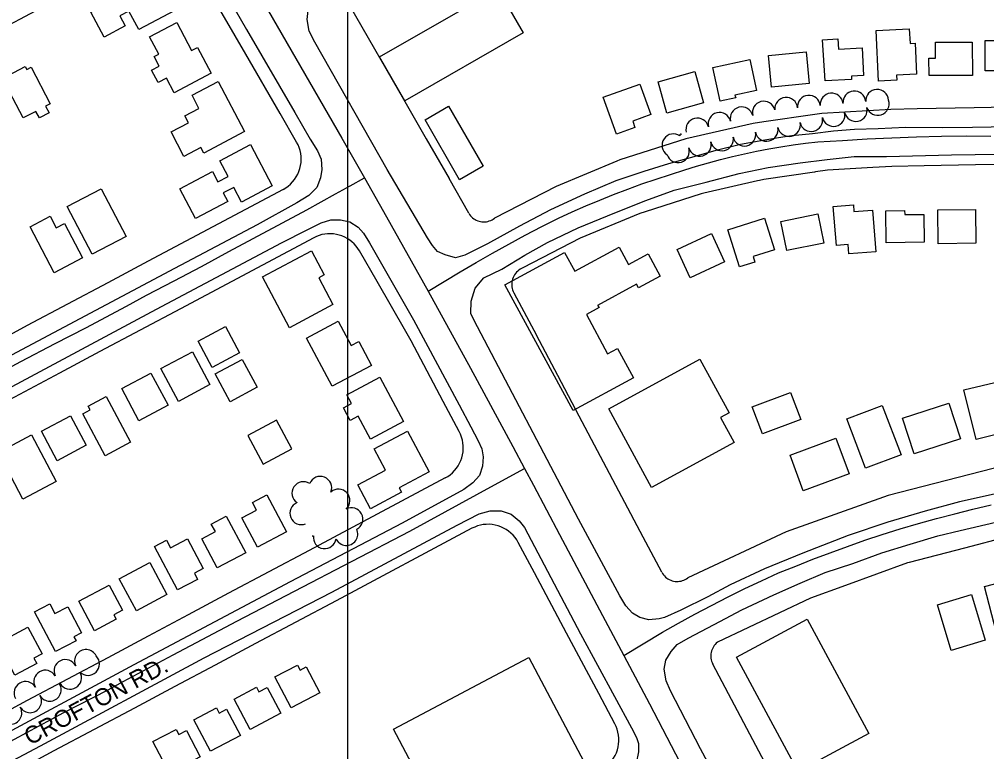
# Model space of a CAD drawing. Extents: x -25029 to 2274964, y -81170 to 687028.
# Drawn here: x 6664 to 7512, y -68516 to -67874 of the extents above; entities that cross this region are included whole.
import ezdxf

# ---------------------------------------------------------------- set-up
doc = ezdxf.new("R2010")
doc.units = 0
for name, color, linetype in [('81911BEA - RW_X_Fee_RW', 7, 'Continuous'), ('BLDG', 7, 'Continuous'), ('GE_X_CL_2000', 7, 'Continuous'), ('ROAD', 7, 'Continuous'), ('ROAD-NAME', 7, 'Continuous'), ('TI_BORDER', 7, 'Continuous'), ('TREES', 7, 'Continuous')]:
    doc.layers.add(name, color=color, linetype=linetype)

msp = doc.modelspace()

# ---------------------------------------------------------------- linework, layer by layer
at = {"layer": '81911BEA - RW_X_Fee_RW'}
for p, q in [((7058.05, -68044.13), (7040.65, -68013.73)), ((7097.49, -68113.87), (7117.18, -68151.08))]:
    msp.add_line(p, q, dxfattribs=at)
for points in [[(6777.01, -67814.29), (6664.17, -67874.37), (6628.87, -67893.17), (6593.56, -67911.97), (6558.25, -67930.77), (6522.95, -67949.57), (6487.64, -67968.38), (6452.33, -67987.18), (6417.03, -68005.98), (6381.72, -68024.78), (6346.41, -68043.58), (6311.1, -68062.38), (6275.8, -68081.18), (6240.49, -68099.98), (6205.18, -68118.78), (6169.88, -68137.58), (6082.42, -68184.15)], [(6907.12, -67981.77), (6892.63, -67956.65), (6862.62, -67904.66), (6832.61, -67852.66), (6817.1, -67825.77)], [(6953.22, -67861.62), (6975.39, -67900.09), (7000.8, -67944.34), (7020.73, -67979.02), (7040.65, -68013.73)], [(7730.92, -67947.77), (7685.92, -67948.52), (7640.93, -67949.33), (7590.93, -67950.22), (7545.94, -67951.03), (7500.95, -67951.83), (7450.95, -67952.73), (7427.77, -67953.14)], [(7427.77, -67953.14), (7367.24, -67956.75), (7361.15, -67957.63), (7316.61, -67964.04), (7307.23, -67965.39), (7248.15, -67979), (7190.4, -67997.48), (7187.6, -67998.65), (7134.4, -68020.71), (7080.49, -68048.49)], [(6895.24, -68023.24), (6897.54, -68021.88), (6899.71, -68020.32), (6901.73, -68018.57), (6903.59, -68016.65), (6905.28, -68014.57), (6906.77, -68012.35), (6908.05, -68010.01), (6909.13, -68007.56), (6909.98, -68005.02), (6910.6, -68002.42), (6910.98, -67999.78), (6911.13, -67997.11), (6911.05, -67994.44), (6910.72, -67991.78), (6910.16, -67989.17), (6909.37, -67986.61), (6908.35, -67984.14), (6907.12, -67981.77)], [(7731.96, -67997.76), (7686.97, -67998.51), (7641.98, -67999.32), (7591.98, -68000.21), (7546.99, -68001.02), (7502, -68001.82), (7457, -68002.63), (7428.66, -68003.13)], [(7428.66, -68003.13), (7411.95, -68004.13), (7372.33, -68006.49), (7361.79, -68008.01), (7360.85, -68008.15), (7316.47, -68014.53), (7312.73, -68015.39), (7310.88, -68015.82), (7264.02, -68026.61), (7261.48, -68027.19), (7212.67, -68042.8), (7207.73, -68044.38), (7155.6, -68065.99), (7105.47, -68091.9)], [(6895.24, -68023.24), (6776.98, -68086.21), (6741.68, -68105.01), (6706.37, -68123.81), (6671.06, -68142.61), (6635.76, -68161.41), (6600.45, -68180.21), (6565.14, -68199.02), (6529.84, -68217.82), (6494.53, -68236.62), (6459.22, -68255.42), (6423.91, -68274.22), (6388.61, -68293.02), (6353.3, -68311.82), (6317.99, -68330.62), (6282.69, -68349.42), (6163.51, -68412.88)], [(7058.05, -68044.13), (7058.71, -68045.25), (7059.49, -68046.28), (7060.36, -68047.24), (7061.31, -68048.12), (7062.33, -68048.92), (7063.42, -68049.63), (7064.57, -68050.24), (7065.76, -68050.75), (7066.99, -68051.15), (7068.25, -68051.45), (7069.54, -68051.64), (7070.83, -68051.72), (7072.13, -68051.69), (7073.42, -68051.54), (7074.69, -68051.29), (7075.93, -68050.93), (7077.14, -68050.46), (7078.31, -68049.89), (7079.42, -68049.22), (7080.49, -68048.49)], [(6962.13, -68077.1), (6960.76, -68074.93), (6959.21, -68072.9), (6957.49, -68071), (6955.61, -68069.26), (6953.59, -68067.68), (6951.45, -68066.29), (6949.19, -68065.07), (6946.84, -68064.06), (6944.41, -68063.25), (6941.92, -68062.65), (6939.39, -68062.27), (6936.84, -68062.1), (6934.28, -68062.15), (6931.73, -68062.42), (6929.22, -68062.9), (6926.75, -68063.6), (6924.36, -68064.5), (6922.05, -68065.61)], [(6922.05, -68065.61), (6805.33, -68127.77), (6770.02, -68146.57), (6734.71, -68165.37), (6699.4, -68184.17), (6664.1, -68202.97), (6628.79, -68221.77), (6593.48, -68240.57), (6558.18, -68259.37), (6522.87, -68278.17), (6487.56, -68296.97), (6452.26, -68315.77), (6416.95, -68334.58), (6381.64, -68353.38), (6346.33, -68372.18), (6311.03, -68390.98), (6275.72, -68409.78), (6187.02, -68457.01)], [(7002.92, -68147.76), (6977.61, -68103.91), (6962.13, -68077.1)], [(7105.47, -68091.9), (7104.22, -68092.51), (7103.01, -68093.19), (7101.87, -68093.98), (7100.8, -68094.86), (7099.82, -68095.84), (7098.92, -68096.89), (7098.12, -68098.02), (7097.42, -68099.22), (7096.83, -68100.48), (7096.36, -68101.78), (7096, -68103.12), (7095.76, -68104.49), (7095.64, -68105.87), (7095.64, -68107.25), (7095.77, -68108.63), (7096.01, -68110), (7096.38, -68111.34), (7096.86, -68112.64), (7097.49, -68113.87)], [(7049.64, -68235.5), (7035.54, -68209.02), (7007.34, -68156.06), (7002.92, -68147.76)], [(7227.2, -68358.75), (7210.8, -68327.83), (7192.07, -68292.49), (7173.34, -68257.14), (7154.61, -68221.8), (7135.87, -68186.46), (7117.18, -68151.08)], [(7037.26, -68276.08), (7039.51, -68274.75), (7041.64, -68273.23), (7043.63, -68271.53), (7045.47, -68269.66), (7047.13, -68267.64), (7048.61, -68265.48), (7049.9, -68263.2), (7050.98, -68260.82), (7051.85, -68258.35), (7052.51, -68255.82), (7052.94, -68253.24), (7053.14, -68250.63), (7053.12, -68248.01), (7052.87, -68245.41), (7052.39, -68242.83), (7051.69, -68240.31), (7050.77, -68237.86), (7049.64, -68235.5)], [(7706.24, -68246.96), (7611.4, -68252.94), (7517.55, -68267.77), (7425.49, -68291.31), (7336.04, -68323.37), (7249.94, -68363.61)], [(7037.26, -68276.08), (6918.1, -68339.53), (6882.79, -68358.33), (6847.48, -68377.14), (6812.18, -68395.94), (6776.87, -68414.74), (6741.56, -68433.54), (6706.26, -68452.34), (6670.95, -68471.14), (6635.64, -68489.94), (6600.33, -68508.74), (6565.03, -68527.54), (6529.72, -68546.34), (6494.41, -68565.15), (6459.11, -68583.95), (6423.8, -68602.75), (6388.49, -68621.55), (6279.64, -68679.51)], [(7709.69, -68307.78), (7689.66, -68309.05), (7639.81, -68312.22), (7619.43, -68313.52), (7590.21, -68318.19), (7540.87, -68326.06), (7530.12, -68327.78), (7492.25, -68337.58), (7443.87, -68350.09), (7442.56, -68350.43), (7388.08, -68370.19), (7357.53, -68381.27), (7275.84, -68420.07)], [(7060.76, -68320.21), (6941.6, -68383.67), (6906.29, -68402.47), (6870.99, -68421.27), (6835.68, -68440.07), (6800.37, -68458.87), (6765.07, -68477.67), (6729.76, -68496.47), (6694.45, -68515.27), (6659.14, -68534.07), (6623.84, -68552.87), (6588.53, -68571.68), (6553.22, -68590.48), (6517.92, -68609.28), (6482.61, -68628.08), (6447.3, -68646.88), (6411.99, -68665.68), (6303.16, -68723.64)], [(7101.34, -68332.59), (7100.01, -68330.34), (7098.49, -68328.21), (7096.79, -68326.22), (7094.92, -68324.39), (7092.9, -68322.72), (7090.74, -68321.24), (7088.47, -68319.95), (7086.08, -68318.87), (7083.62, -68318), (7081.08, -68317.35), (7078.5, -68316.91), (7075.89, -68316.71), (7073.27, -68316.74), (7070.67, -68316.99), (7068.1, -68317.47), (7065.57, -68318.17), (7063.12, -68319.09), (7060.76, -68320.21)], [(7185.95, -68491.47), (7171.85, -68464.99), (7143.65, -68412.03), (7115.44, -68359.07), (7101.34, -68332.59)], [(7227.2, -68358.75), (7227.87, -68359.89), (7228.63, -68360.97), (7229.49, -68361.98), (7230.43, -68362.9), (7231.45, -68363.75), (7232.54, -68364.5), (7233.69, -68365.15), (7234.9, -68365.69), (7236.15, -68366.14), (7237.43, -68366.47), (7238.73, -68366.68), (7240.05, -68366.78), (7241.37, -68366.77), (7242.69, -68366.64), (7243.99, -68366.4), (7245.26, -68366.04), (7246.5, -68365.58), (7247.69, -68365.01), (7248.83, -68364.33), (7249.94, -68363.61)], [(7275.84, -68420.07), (7274.88, -68420.97), (7273.96, -68421.91), (7273.12, -68422.93), (7272.37, -68424.01), (7271.72, -68425.16), (7271.18, -68426.35), (7270.74, -68427.6), (7270.41, -68428.87), (7270.19, -68430.17), (7270.09, -68431.48), (7270.1, -68432.8), (7270.22, -68434.11), (7270.46, -68435.41), (7270.81, -68436.68), (7271.27, -68437.91), (7271.84, -68439.1)], [(7388.03, -68658.3), (7371.65, -68627.41), (7344.45, -68576.09), (7325.71, -68540.74), (7306.98, -68505.4), (7288.25, -68470.06), (7271.84, -68439.1)], [(7173.57, -68532.05), (7175.82, -68530.72), (7177.95, -68529.2), (7179.94, -68527.5), (7181.78, -68525.63), (7183.44, -68523.61), (7184.92, -68521.45), (7186.21, -68519.18), (7187.29, -68516.79), (7188.17, -68514.33), (7188.82, -68511.79), (7189.25, -68509.21), (7189.45, -68506.6), (7189.43, -68503.98), (7189.18, -68501.38), (7188.7, -68498.81), (7188, -68496.28), (7187.08, -68493.83), (7185.95, -68491.47)]]:
    msp.add_lwpolyline(points, dxfattribs=at)
at = {"layer": 'BLDG'}
for points in [[(6784.34, -67846.96), (6788.87, -67844.59), (6800.43, -67866.59), (6768.68, -67883.28), (6760.18, -67867.12), (6752.25, -67871.29), (6756.87, -67880.06), (6738.31, -67889.82), (6726.83, -67867.98), (6753.24, -67854.1), (6752.43, -67852.55), (6779.74, -67838.2)], [(7105.61, -67885.95), (7001.82, -67945.65), (6979.74, -67907.25), (7083.53, -67847.56)], [(6802.13, -67877.04), (6815.08, -67901.68), (6820.25, -67898.96), (6832.12, -67921.55), (6799.73, -67938.58), (6793.03, -67925.84), (6785.61, -67929.74), (6779.88, -67918.84), (6786.73, -67915.24), (6782.35, -67906.92), (6786.19, -67904.91), (6778.17, -67889.64)], [(7444.03, -67882.49), (7444.67, -67895.47), (7449.09, -67895.26), (7450.42, -67922.28), (7432.88, -67923.14), (7433.09, -67927.59), (7417.03, -67928.38), (7414.85, -67883.93)], [(7510.62, -67892.81), (7520.2, -67892.81), (7520.2, -67880.61), (7539.95, -67880.61), (7539.95, -67892.26), (7545.01, -67892.26), (7545.01, -67919.37), (7510.62, -67919.37)], [(7381.49, -67891.3), (7382.03, -67900.34), (7402.56, -67899.13), (7403.99, -67923.37), (7393.24, -67924), (7393.41, -67926.9), (7370.19, -67928.27), (7368.06, -67892.1)], [(7499.41, -67923.34), (7461.3, -67923.59), (7461.2, -67908.26), (7467.06, -67908.23), (7466.97, -67894.39), (7499.22, -67894.18)], [(7310.23, -67936.65), (7291.13, -67940.81), (7292.13, -67943.05), (7278.32, -67946.05), (7271.87, -67916.36), (7304.29, -67909.32)], [(7356.19, -67930.44), (7323.39, -67933.57), (7320.74, -67905.9), (7353.54, -67902.76)], [(6669.13, -67915.64), (6670.51, -67918.26), (6674.37, -67916.23), (6691.23, -67948.29), (6687.15, -67950.44), (6690.1, -67956.05), (6681.61, -67960.51), (6678.65, -67954.87), (6667.55, -67960.7), (6649.34, -67926.04)], [(7223.86, -67928.98), (7256.01, -67919.99), (7263.68, -67947.4), (7231.53, -67956.4)], [(6838.32, -67928.71), (6861.41, -67972.65), (6825.71, -67991.41), (6823.15, -67986.54), (6808.28, -67994.35), (6797.04, -67972.96), (6812.34, -67964.91), (6809.17, -67958.87), (6821.52, -67952.38), (6815.41, -67940.75)], [(7217.56, -67957.78), (7201.6, -67963.55), (7203.56, -67968.97), (7187.36, -67974.82), (7175.7, -67942.54), (7207.86, -67930.92)], [(7040.33, -67950.37), (7070.47, -68002.87), (7049.77, -68014.75), (7019.64, -67962.25)], [(6858.91, -68034.37), (6852.14, -68021.49), (6842.81, -68026.4), (6846.8, -68034), (6818.45, -68048.9), (6804.64, -68022.64), (6833.22, -68007.62), (6837.97, -68016.66), (6846.99, -68011.92), (6839.74, -67998.12), (6866.62, -67983.99), (6885.7, -68020.28)], [(6735.89, -68022.67), (6757.84, -68064.43), (6727.98, -68080.12), (6706.04, -68038.36)], [(7369.08, -68070.41), (7336.69, -68076.89), (7331.57, -68051.27), (7363.96, -68044.79)], [(7395.07, -68036.92), (7395.54, -68042.7), (7411.82, -68041.36), (7414.82, -68077.86), (7391.09, -68079.81), (7390.41, -68071.62), (7380.13, -68072.47), (7377.32, -68038.38)], [(7439.9, -68041.73), (7439.95, -68045.35), (7456.76, -68045.12), (7457.1, -68069.61), (7423.71, -68070.07), (7423.32, -68041.96)], [(7502.31, -68070.43), (7469.3, -68070.84), (7468.94, -68041.24), (7501.94, -68040.84)], [(6691.06, -68046.67), (6696.41, -68056.85), (6703.56, -68053.09), (6719.42, -68083.26), (6694.68, -68096.26), (6673.47, -68055.92)], [(7325.93, -68076.29), (7307.1, -68082.19), (7308.62, -68087.07), (7295.27, -68091.25), (7285.02, -68058.56), (7317.21, -68048.47)], [(7270.54, -68062.02), (7282.14, -68086.82), (7252.11, -68100.86), (7240.51, -68076.06)], [(6931.26, -68098.26), (6926.42, -68100.84), (6938.89, -68124.25), (6900.81, -68144.53), (6877.08, -68099.98), (6920, -68077.12)], [(7141.91, -68078.45), (7150.82, -68094.9), (7189.65, -68073.87), (7197.9, -68089.1), (7215.15, -68079.75), (7225.71, -68099.24), (7206.73, -68109.53), (7205.02, -68106.37), (7170.87, -68124.87), (7172.34, -68126.71), (7161.01, -68132.85), (7179.65, -68167.25), (7188.25, -68162.59), (7202.19, -68188.3), (7149.37, -68216.92), (7089.68, -68106.75)], [(6857.16, -68166.55), (6833.06, -68179.39), (6820.76, -68156.31), (6844.86, -68143.47)], [(6943.63, -68138.64), (6955.02, -68160.02), (6961.51, -68156.56), (6972.63, -68177.44), (6938.26, -68195.75), (6915.75, -68153.48)], [(6815.83, -68165.55), (6831.15, -68194.31), (6803.53, -68209.02), (6788.21, -68180.26)], [(7286.07, -68219.12), (7278.62, -68223.16), (7290.47, -68245), (7218.04, -68284.32), (7180.63, -68215.4), (7260.52, -68172.04)], [(6872.45, -68196.64), (6848.74, -68209.27), (6835.78, -68184.94), (6859.5, -68172.31)], [(6779.46, -68184.22), (6794.45, -68212.38), (6768.91, -68225.99), (6753.91, -68197.83)], [(6971.85, -68242.03), (6961.11, -68221.88), (6953.9, -68225.72), (6948.05, -68214.75), (6955.29, -68210.9), (6951.16, -68203.15), (6980.05, -68187.77), (7000.75, -68226.63)], [(7524.01, -68191.18), (7534.56, -68234.57), (7502.47, -68242.38), (7491.92, -68198.98)], [(6726.25, -68216.51), (6724.41, -68213.06), (6740.19, -68204.65), (6761.54, -68244.72), (6739.3, -68256.57), (6719.8, -68219.95)], [(7306.36, -68213.83), (7339.94, -68201.08), (7348.93, -68224.76), (7315.35, -68237.51)], [(7420.36, -68212.55), (7436.74, -68255.82), (7405.57, -68267.62), (7389.2, -68224.35)], [(7438.17, -68223.69), (7478.64, -68210.61), (7488.75, -68241.9), (7448.28, -68254.98)], [(6722.67, -68247.46), (6697.24, -68261), (6683.48, -68235.16), (6708.91, -68221.62)], [(6877.76, -68263.97), (6902.84, -68250.61), (6889.42, -68225.42), (6864.35, -68238.78)], [(6674.62, -68238.42), (6696.34, -68279.2), (6667.26, -68294.68), (6645.54, -68253.91)], [(6960.63, -68282.1), (6984.85, -68269.2), (6974.95, -68250.61), (7004.3, -68234.97), (7023.33, -68270.69), (6996.9, -68284.77), (6998.92, -68288.58), (6971.78, -68303.03)], [(7339.51, -68256.16), (7379.69, -68241.24), (7391.26, -68272.39), (7351.08, -68287.31)], [(6859.04, -68311.12), (6872, -68304.22), (6868.47, -68297.58), (6880.89, -68290.97), (6898.08, -68323.25), (6872.69, -68336.77)], [(6823.97, -68329.44), (6835.87, -68323.1), (6832.32, -68316.43), (6845.43, -68309.45), (6862.55, -68341.59), (6837.54, -68354.92)], [(6793.03, -68330.6), (6796.57, -68337.25), (6811.33, -68329.39), (6825.24, -68355.51), (6817.53, -68359.62), (6820.34, -68364.91), (6802.8, -68374.25), (6782.53, -68336.19)], [(6793.4, -68378.27), (6766.65, -68392.52), (6751.65, -68364.36), (6778.4, -68350.11)], [(7541.48, -68362.87), (7552.22, -68403.43), (7520.57, -68411.81), (7509.83, -68371.25)], [(6754.44, -68391.95), (6746.95, -68395.94), (6749.06, -68399.9), (6730.08, -68410.01), (6716.23, -68384.01), (6742.7, -68369.91)], [(7498.48, -68378.23), (7510.59, -68418.21), (7480.77, -68427.25), (7468.65, -68387.27)], [(6690.71, -68386.36), (6695.26, -68394.9), (6706.51, -68388.91), (6718.62, -68411.64), (6711.92, -68415.21), (6713.77, -68418.68), (6695.86, -68428.21), (6677.36, -68393.47)], [(7346.61, -68533.37), (7292.72, -68433.23), (7354.64, -68399.91), (7408.53, -68500.05)], [(6683.98, -68430.13), (6676.88, -68433.91), (6679.39, -68438.63), (6660.22, -68448.84), (6645.24, -68420.73), (6671.51, -68406.74)], [(7110.72, -68433.5), (7166.97, -68540.03), (7048.23, -68602.73), (6991.98, -68496.2)], [(6907.81, -68439.98), (6910.14, -68444.38), (6915.39, -68441.61), (6927.42, -68464.38), (6902.35, -68477.62), (6888, -68450.44)], [(6871.93, -68459.43), (6874.07, -68463.49), (6881.23, -68459.71), (6893.14, -68482.24), (6866.29, -68496.42), (6852.24, -68469.82)], [(6836.75, -68477.61), (6839.13, -68482.11), (6845.68, -68478.65), (6857.82, -68501.64), (6831.56, -68515.51), (6817.05, -68488.02)], [(6801.53, -68496.4), (6803.86, -68500.82), (6810.5, -68497.32), (6822.69, -68520.42), (6817.58, -68523.11), (6821.27, -68530.09), (6805.82, -68538.25), (6801.84, -68530.72), (6795.45, -68534.1), (6781.21, -68507.13)]]:
    msp.add_lwpolyline(points, close=True, dxfattribs=at)
at = {"layer": 'GE_X_CL_2000'}
for points in [[(6877.94, -67859.63), (6946.66, -67978.44), (6966.44, -68013.17)], [(7022.36, -68112.48), (7036.3, -68103.89), (7050.34, -68095.47), (7064.47, -68087.22), (7078.7, -68079.13), (7093.03, -68071.22), (7107.44, -68063.47), (7121.94, -68055.89), (7136.53, -68048.48), (7148.49, -68042.97), (7160.55, -68037.67), (7172.69, -68032.56), (7184.92, -68027.66), (7197.23, -68022.96), (7209.62, -68018.46), (7222.08, -68014.18), (7234.61, -68010.1), (7247.22, -68006.23), (7257.57, -68002.98), (7267.98, -67999.94), (7278.46, -67997.09), (7288.98, -67994.44), (7299.56, -67992), (7310.18, -67989.76), (7320.84, -67987.73), (7331.54, -67985.9), (7342.28, -67984.28), (7353.04, -67982.86), (7363.83, -67981.65), (7385.47, -67980.27), (7407.11, -67979.09), (7428.77, -67978.11), (7450.44, -67977.33), (7472.11, -67976.75), (7493.79, -67976.37), (7515.52, -67976.49)], [(6635.37, -68190.11), (6665.38, -68174.12), (6695.5, -68158.3), (6722.34, -68144.43), (6757.97, -68125.51), (6775.65, -68115.96), (6799.81, -68103.43), (6823.86, -68090.7), (6847.8, -68077.77), (6915.92, -68041.04), (6928.63, -68034.2), (6941.29, -68027.27), (6953.89, -68020.26), (6966.44, -68013.17)], [(6966.44, -68013.17), (6985.85, -68047.26), (7022.36, -68112.48)], [(7022.36, -68112.48), (7059.52, -68179.77), (7096.67, -68248.59), (7106.81, -68267.71)], [(6247.29, -68722.58), (6257.02, -68717.21), (6277.34, -68706.58), (6290.9, -68699.95), (6309, -68690.43), (6326.63, -68681.13), (6344.23, -68671.78), (6361.78, -68662.4), (6379.28, -68652.99), (6396.8, -68643.53), (6498.84, -68589.31), (6553.76, -68560.74), (6620.61, -68525.76), (6659.86, -68504.85), (6703.01, -68481.69), (6741.79, -68461.59), (6755.14, -68454.46), (6798.75, -68431.19), (6854.62, -68401.61), (7006.44, -68322.75), (7080.48, -68282.15), (7106.81, -68267.71)], [(7106.81, -68267.71), (7114.62, -68282.44), (7137.5, -68325.63), (7175.06, -68396.71), (7193.78, -68431.77)], [(7193.78, -68431.77), (7227.66, -68411.34), (7241.85, -68403.24), (7256.17, -68395.37), (7270.6, -68387.71), (7285.16, -68380.28), (7299.83, -68373.07), (7314.6, -68366.09), (7329.49, -68359.34), (7344.46, -68353.25), (7359.5, -68347.34), (7374.62, -68341.61), (7389.8, -68336.07), (7405.06, -68330.7), (7420.37, -68325.52), (7436.14, -68320.72), (7451.96, -68316.12), (7467.84, -68311.72), (7483.77, -68307.52), (7499.76, -68303.52), (7515.8, -68299.73)], [(7193.78, -68431.77), (7216.31, -68473.95), (7242.9, -68525.24)]]:
    msp.add_lwpolyline(points, dxfattribs=at)
at = {"layer": 'ROAD'}
for points in [[(6819.09, -67806.38), (6863.09, -67883.05), (6905.47, -67955.87), (6918.95, -67979.22), (6925.28, -67989.46), (6928.51, -67996.89), (6929.24, -68005.79), (6928.1, -68013.24), (6924.78, -68021.58), (6917.76, -68028.56), (6907.26, -68034.95), (6872.42, -68054.28), (6800.07, -68092.69), (6717.2, -68136.53), (6587.55, -68205.29)], [(7694.31, -67965.61), (7499.46, -67968.9), (7473.34, -67969.18), (7440.76, -67969.05), (7416.58, -67970.34), (7395.97, -67970.89), (7377.68, -67972.32), (7359.11, -67974.64), (7341.13, -67976.4), (7329.36, -67978.19), (7312.43, -67980.87), (7296, -67984.06), (7273.62, -67989.51), (7251.97, -67995.62), (7233.02, -68000.84), (7211.29, -68007.7), (7186.69, -68015.76), (7159.27, -68027.36), (7129.63, -68041.12), (7102.33, -68055.44), (7074.3, -68071.08), (7054.59, -68080.98), (7046.36, -68083.17), (7037.17, -68080.66), (7030.65, -68077.77), (7026.1, -68072.33), (7021.71, -68065.63), (6986.53, -68005.72), (6923.01, -67894.27), (6918.06, -67884.57), (6916.23, -67874.38), (6917.45, -67863.7)], [(7520.96, -68289.64), (7487.87, -68297.1), (7457.81, -68305.27), (7425.06, -68314.71), (7390.53, -68326.5), (7350.59, -68341.97), (7316.97, -68355.69), (7287.13, -68369.82), (7267.41, -68380.22), (7243.86, -68391.86), (7229.43, -68398.27), (7224.77, -68399.48), (7215.68, -68400.52), (7207.88, -68398.48), (7201.38, -68394.64), (7195.46, -68388.15), (7190.24, -68379.34), (7154.11, -68312.06), (7062.64, -68138.22), (7059.89, -68131.94), (7060.1, -68121.05), (7063.49, -68109.66), (7071.01, -68100.79), (7086.93, -68093.02), (7106.95, -68080.85), (7126.88, -68069.76), (7153.76, -68057.07), (7185.91, -68043.82), (7213.06, -68032.91), (7238.07, -68023.91), (7266.01, -68016.89), (7294.97, -68009.45), (7320.47, -68003.95), (7348.4, -67999.85), (7372.17, -67997.16), (7395.62, -67994.52), (7424.02, -67994.29), (7480.98, -67992.83), (7563.71, -67991.76)], [(6649.53, -68200.41), (6784.28, -68128.16), (6893.82, -68070.17), (6916.29, -68058.7), (6928.49, -68052.41), (6937.11, -68049.91), (6945.48, -68049.81), (6953.61, -68051.6), (6960.91, -68056.22), (6965.66, -68061.47), (6970.82, -68070.22), (7009.42, -68137.63), (7049.48, -68211.92), (7059.89, -68231.26), (7066.11, -68243.52), (7069.48, -68250.58), (7070.7, -68257.58), (7069.92, -68265.68), (7067.24, -68273.97), (7061.49, -68280.42), (7053.68, -68286.11), (6999.44, -68315.66), (6901.35, -68367.04), (6764.37, -68439.68), (6630.65, -68511.63)], [(6581, -68564.56), (6682.58, -68510.73), (6826.19, -68433.83), (6937.94, -68376.21), (7047.82, -68317.34), (7067.14, -68307.44), (7076.78, -68304.77), (7086.35, -68304.82), (7095.09, -68307.77), (7101.97, -68313.58), (7106.71, -68319.41), (7155.8, -68412.62), (7200.6, -68495.02), (7204.89, -68503.55), (7206.59, -68508.67), (7206.79, -68516.03), (7204.63, -68526.05), (7202.68, -68530.37), (7199.11, -68536.18), (7188.02, -68543.56), (7039.89, -68621.24), (6894.73, -68699.18), (6800.2, -68748.36)], [(7316.11, -68616.16), (7261.17, -68513.29), (7234.64, -68462.54), (7230.81, -68453.76), (7229.1, -68443.64), (7230.51, -68435.76), (7235.45, -68428.15), (7240.49, -68422.13), (7250.14, -68416.35), (7261.76, -68410.44), (7277.83, -68401.78), (7297.29, -68391.63), (7325.26, -68378.53), (7348.27, -68368.4), (7370.25, -68359.01), (7394.66, -68351.07), (7420.06, -68341.83), (7444.91, -68334.1), (7469.11, -68326.92), (7488.7, -68322.03), (7519.87, -68314.9)]]:
    msp.add_lwpolyline(points, dxfattribs=at)
at = {"layer": 'TI_BORDER'}
msp.add_lwpolyline([(-48.36, -64448.36), (6951.64, -64448.36), (6951.64, -69048.36), (-48.36, -69048.36)], close=True, dxfattribs=at)
at = {"layer": 'TREES'}
for centre, radius, start, end in [((7336.12, -67952.67), 10, 5.38177, 185.38177), ((7356.04, -67950.8), 10, 5.34695, 185.34695), ((7375.95, -67948.94), 10, 5.34695, 185.34695), ((7395.86, -67947.08), 10, 5.34695, 185.34695), ((7415.81, -67945.64), 10, 2.89591, 182.89591), ((7297.08, -67960.97), 10, 14.19485, 194.19485), ((7316.47, -67956.06), 10, 14.19485, 194.19485), ((7397.07, -67953.68), 10, 192.723, 12.723), ((7416.31, -67948.31), 10, 198.49406, 18.49406), ((7277.69, -67965.87), 10, 14.19485, 194.19485), ((7358.05, -67962.49), 10, 192.723, 12.723), ((7377.56, -67958.08), 10, 192.723, 12.723), ((7258.3, -67970.78), 10, 14.19485, 194.19485), ((7338.52, -67966.8), 10, 192.19244, 12.19244), ((7237.35, -67984.58), 10, 55.80968, 235.80968), ((7243.69, -67975.79), 0.88, 35.9531, 215.9531), ((7299.43, -67975.24), 10, 192.15292, 12.15292), ((7318.98, -67971.03), 10, 192.19244, 12.19244), ((7260.44, -67984.15), 10, 195.0324, 15.0324), ((7279.87, -67979.46), 10, 192.15292, 12.15292), ((7241.26, -67989.8), 10, 197.75817, 17.75817), ((6913.02, -68289.36), 10, 56.52152, 236.52152), ((6927.83, -68284.71), 10, 338.32907, 158.32907), ((6943.79, -68295.86), 10, 311.79777, 131.79777), ((6911.25, -68306.97), 10, 111.98909, 291.98909), ((6955.13, -68312.15), 10, 297.86182, 117.86182), ((6950.71, -68325.17), 10, 204.66123, 24.66123), ((6921.34, -68326.66), 0.464, 172.4736, 352.4736), ((6931.71, -68328.03), 10, 172.4736, 352.4736), ((6722.46, -68436.44), 10, 26.01571, 206.01571), ((6724.33, -68439.08), 10, 224.63437, 44.63437), ((6704.49, -68445.21), 10, 26.01617, 206.01617), ((6686.82, -68454.56), 10, 29.74023, 209.74023), ((6708.59, -68451.18), 10, 210.457, 30.457), ((6669.45, -68464.48), 10, 29.74023, 209.74023), ((6690.73, -68461.66), 10, 210.34832, 30.34832), ((6699.67, -68456.42), 0.355, 210.34833, 30.34833), ((6673.47, -68471.76), 10, 210.34832, 30.34832), ((6656.21, -68481.87), 10, 210.34832, 30.34832)]:
    msp.add_arc(centre, radius, start, end, dxfattribs=at)

# ---------------------------------------------------------------- texts
at = {"layer": 'ROAD-NAME'}
msp.add_text('CROFTON RD.', height=15, rotation=28.22323, dxfattribs=at).set_placement((6673.36, -68510.68))

doc.saveas('drawing.dxf')
